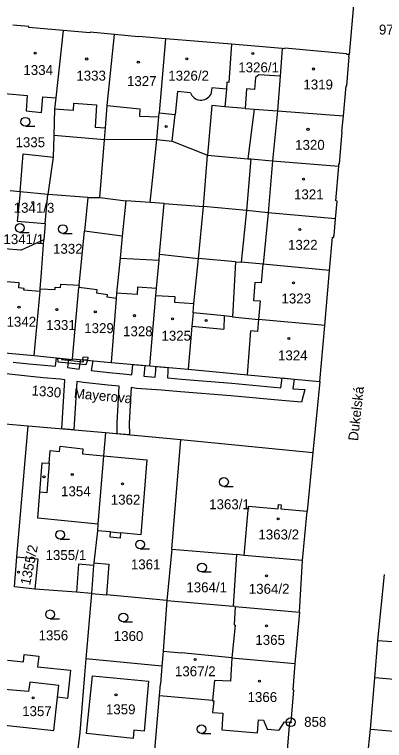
# Model space of a CAD drawing. Extents: x -755819 to -753140, y -1169796 to -1166000.
# Drawn here: x -755658.3 to -755595.1, y -1167255.9 to -1167131.7 of the extents above; entities that cross this region are included whole.
import ezdxf

# ---------------------------------------------------------------- set-up
doc = ezdxf.new("R2010")
doc.units = 0
for name, color, linetype in [('Vrstva 1', 7, 'Continuous'), ('Vrstva 15', 7, 'Continuous'), ('Vrstva 17', 7, 'Continuous'), ('Vrstva 18', 7, 'Continuous'), ('Vrstva 19', 7, 'Continuous'), ('Vrstva 24', 7, 'Continuous'), ('Vrstva 25', 7, 'Continuous'), ('Vrstva 27', 7, 'Continuous'), ('Vrstva 4', 7, 'Continuous')]:
    doc.layers.add(name, color=color, linetype=linetype)

msp = doc.modelspace()

# ---------------------------------------------------------------- linework, layer by layer
at = {"layer": 'Vrstva 1'}
for p, q in [((-755599.58, -1167121.5), (-755601.13, -1167138.5)), ((-755655.89, -1167133.7), (-755658.64, -1167133.5)), ((-755655.88, -1167133.87), (-755655.89, -1167133.7)), ((-755649.99, -1167134.37), (-755655.88, -1167133.87)), ((-755649.99, -1167134.37), (-755651.29, -1167145.94)), ((-755645.38, -1167134.8), (-755649.99, -1167134.37)), ((-755645.38, -1167134.8), (-755645.37, -1167134.67)), ((-755641.26, -1167135.05), (-755645.37, -1167134.67)), ((-755642.46, -1167147.25), (-755641.26, -1167135.05)), ((-755637.14, -1167135.5), (-755641.26, -1167135.05)), ((-755637.11, -1167135.4), (-755637.14, -1167135.5)), ((-755632.52, -1167135.81), (-755637.11, -1167135.4)), ((-755632.52, -1167135.81), (-755633.61, -1167148.47)), ((-755621.22, -1167136.74), (-755632.52, -1167135.81)), ((-755621.22, -1167136.74), (-755621.69, -1167143.27)), ((-755612.55, -1167137.45), (-755621.22, -1167136.74)), ((-755612.55, -1167137.45), (-755612.91, -1167142.2)), ((-755612.15, -1167137.53), (-755612.55, -1167137.45)), ((-755612.09, -1167137.42), (-755612.15, -1167137.53)), ((-755601.56, -1167138.38), (-755612.09, -1167137.42)), ((-755601.5, -1167138.47), (-755601.56, -1167138.38)), ((-755601.52, -1167143.85), (-755601.11, -1167138.91)), ((-755601.13, -1167138.5), (-755601.5, -1167138.47)), ((-755601.19, -1167138.91), (-755601.13, -1167138.5)), ((-755601.11, -1167138.91), (-755601.19, -1167138.91)), ((-755616.57, -1167141.97), (-755617.11, -1167142.44)), ((-755612.91, -1167142.2), (-755616.57, -1167141.97)), ((-755622.01, -1167143.25), (-755622.11, -1167144.44)), ((-755621.69, -1167143.27), (-755622.01, -1167143.25)), ((-755617.11, -1167142.44), (-755617.27, -1167144.47)), ((-755622.11, -1167144.44), (-755622.35, -1167147.43)), ((-755618.64, -1167144.36), (-755618.91, -1167147.71)), ((-755617.27, -1167144.47), (-755618.64, -1167144.36)), ((-755602.09, -1167148.99), (-755601.61, -1167143.84)), ((-755601.61, -1167143.84), (-755601.52, -1167143.85)), ((-755660, -1167145.19), (-755656.18, -1167145.53)), ((-755656.18, -1167145.53), (-755656.36, -1167148.13)), ((-755653.69, -1167148.4), (-755653.46, -1167145.75)), ((-755653.46, -1167145.75), (-755651.29, -1167145.94)), ((-755651.29, -1167145.94), (-755651.5, -1167147.83)), ((-755656.36, -1167148.13), (-755653.69, -1167148.4)), ((-755651.5, -1167147.83), (-755651.63, -1167152.38)), ((-755642.76, -1167151.06), (-755642.46, -1167147.25)), ((-755624.6, -1167147.25), (-755625.34, -1167155.75)), ((-755622.35, -1167147.43), (-755624.6, -1167147.25)), ((-755618.91, -1167147.71), (-755622.35, -1167147.43)), ((-755618.91, -1167147.71), (-755617.34, -1167147.83)), ((-755617.34, -1167147.83), (-755613.35, -1167148.15)), ((-755613.35, -1167148.15), (-755602.09, -1167148.99)), ((-755634.01, -1167153.06), (-755633.68, -1167149.19)), ((-755633.68, -1167149.19), (-755633.61, -1167148.47)), ((-755602.39, -1167151.68), (-755602.09, -1167148.99)), ((-755642.92, -1167153.11), (-755642.76, -1167151.06)), ((-755602.79, -1167157.23), (-755602.29, -1167151.69)), ((-755602.29, -1167151.69), (-755602.39, -1167151.68)), ((-755651.63, -1167152.38), (-755651.74, -1167156.05)), ((-755643.72, -1167162.95), (-755642.92, -1167153.11)), ((-755635.15, -1167163.85), (-755634.01, -1167153.06)), ((-755651.74, -1167156.05), (-755652.64, -1167162.48)), ((-755626.03, -1167164.51), (-755625.34, -1167155.75)), ((-755625.34, -1167155.75), (-755618.46, -1167156.33)), ((-755618.46, -1167156.33), (-755617.91, -1167156.37)), ((-755617.91, -1167156.37), (-755614.21, -1167156.68)), ((-755614.21, -1167156.68), (-755602.87, -1167157.63)), ((-755603.39, -1167163.55), (-755602.87, -1167157.63)), ((-755602.89, -1167157.22), (-755602.79, -1167157.23)), ((-755602.87, -1167157.63), (-755602.89, -1167157.22)), ((-755657.37, -1167162.01), (-755659.1, -1167161.83)), ((-755657.37, -1167162.01), (-755657.86, -1167167)), ((-755652.64, -1167162.48), (-755657.37, -1167162.01)), ((-755653.08, -1167167.43), (-755652.64, -1167162.48)), ((-755651.03, -1167162.55), (-755652.64, -1167162.48)), ((-755645.77, -1167162.95), (-755651.03, -1167162.55)), ((-755645.77, -1167162.95), (-755646.35, -1167168.75)), ((-755645.77, -1167162.95), (-755643.72, -1167162.95)), ((-755643.72, -1167162.95), (-755639.3, -1167163.55)), ((-755639.3, -1167163.55), (-755639.9, -1167169.59)), ((-755635.15, -1167163.85), (-755639.3, -1167163.55)), ((-755632.76, -1167164.02), (-755635.15, -1167163.85)), ((-755633.54, -1167172.67), (-755632.76, -1167164.02)), ((-755632.76, -1167164.02), (-755626.03, -1167164.51)), ((-755603.47, -1167166.61), (-755603.19, -1167163.57)), ((-755603.19, -1167163.57), (-755603.39, -1167163.55)), ((-755626.9, -1167173.38), (-755626.03, -1167164.51)), ((-755618.66, -1167165.19), (-755626.03, -1167164.51)), ((-755614.98, -1167165.57), (-755618.66, -1167165.19)), ((-755603.47, -1167166.61), (-755614.98, -1167165.57)), ((-755603.67, -1167169.46), (-755603.47, -1167166.61)), ((-755657.86, -1167167), (-755653.08, -1167167.43)), ((-755653.08, -1167167.43), (-755653.33, -1167170.24)), ((-755647.27, -1167177.96), (-755646.35, -1167168.75)), ((-755653.33, -1167170.24), (-755657.18, -1167171.99)), ((-755653.69, -1167175.82), (-755653.33, -1167170.24)), ((-755639.9, -1167169.59), (-755640.27, -1167173.33)), ((-755604.45, -1167175.45), (-755603.94, -1167169.78)), ((-755603.94, -1167169.78), (-755603.74, -1167169.8)), ((-755603.74, -1167169.8), (-755603.72, -1167169.46)), ((-755603.67, -1167169.46), (-755603.72, -1167169.46)), ((-755657.18, -1167171.99), (-755660.08, -1167171.77)), ((-755633.61, -1167173.72), (-755633.54, -1167172.67)), ((-755640.27, -1167173.33), (-755640.87, -1167179.33)), ((-755634.03, -1167178.5), (-755633.61, -1167173.72)), ((-755627.66, -1167181.12), (-755626.9, -1167173.38)), ((-755620.53, -1167173.97), (-755626.9, -1167173.38)), ((-755620.53, -1167173.97), (-755619.57, -1167174.05)), ((-755615.79, -1167174.4), (-755619.57, -1167174.05)), ((-755604.45, -1167175.45), (-755615.79, -1167174.4)), ((-755605.29, -1167184.9), (-755604.45, -1167175.45)), ((-755653.93, -1167178.6), (-755653.69, -1167175.82)), ((-755650.45, -1167178.36), (-755650.43, -1167177.8)), ((-755650.43, -1167177.8), (-755647.27, -1167177.96)), ((-755647.27, -1167177.96), (-755647.31, -1167178.36)), ((-755654.97, -1167189.99), (-755653.97, -1167179.08)), ((-755653.97, -1167179.08), (-755653.93, -1167178.6)), ((-755653.93, -1167178.6), (-755651.4, -1167178.74)), ((-755651.4, -1167178.74), (-755651.38, -1167178.29)), ((-755651.38, -1167178.29), (-755650.45, -1167178.36)), ((-755648.43, -1167190.6), (-755647.31, -1167178.36)), ((-755634.14, -1167179.75), (-755634.03, -1167178.5)), ((-755640.96, -1167180.23), (-755641.79, -1167191.18)), ((-755640.87, -1167179.33), (-755640.96, -1167180.23)), ((-755635.21, -1167191.79), (-755634.14, -1167179.75)), ((-755627.8, -1167182.71), (-755627.66, -1167181.12)), ((-755627.8, -1167182.71), (-755628, -1167184.97)), ((-755622.46, -1167183.24), (-755627.8, -1167182.71)), ((-755621.06, -1167183.4), (-755622.46, -1167183.24)), ((-755621.06, -1167183.4), (-755616.63, -1167183.83)), ((-755605.29, -1167184.9), (-755616.63, -1167183.83)), ((-755628, -1167184.97), (-755628.64, -1167192.36)), ((-755606.15, -1167194.45), (-755605.29, -1167184.9)), ((-755661.8, -1167189.39), (-755654.97, -1167189.99)), ((-755654.97, -1167189.99), (-755648.44, -1167190.72)), ((-755648.44, -1167190.72), (-755648.43, -1167190.6)), ((-755648.43, -1167190.6), (-755641.79, -1167191.18)), ((-755641.79, -1167191.18), (-755635.21, -1167191.79)), ((-755635.21, -1167191.79), (-755628.64, -1167192.36)), ((-755628.64, -1167192.36), (-755618.49, -1167193.3)), ((-755618.49, -1167193.3), (-755606.15, -1167194.45)), ((-755606.15, -1167194.45), (-755607.35, -1167206.6)), ((-755682.38, -1167199.68), (-755655.99, -1167202.06)), ((-755657.92, -1167224.47), (-755655.99, -1167202.06)), ((-755655.99, -1167202.06), (-755642.79, -1167203.2)), ((-755642.79, -1167203.2), (-755643.13, -1167207.18)), ((-755642.79, -1167203.2), (-755629.91, -1167204.41)), ((-755631.41, -1167223.14), (-755629.91, -1167204.41)), ((-755629.91, -1167204.41), (-755607.35, -1167206.6)), ((-755652.43, -1167208.44), (-755652.26, -1167206.28)), ((-755652.26, -1167206.28), (-755650.63, -1167206.44)), ((-755650.63, -1167206.44), (-755650.52, -1167205.53)), ((-755650.52, -1167205.53), (-755646.64, -1167205.97)), ((-755646.64, -1167205.97), (-755646.68, -1167206.84)), ((-755607.35, -1167206.6), (-755608.29, -1167216.66)), ((-755646.68, -1167206.84), (-755643.13, -1167207.18)), ((-755643.13, -1167207.18), (-755644.06, -1167218.85)), ((-755643.13, -1167207.18), (-755635.68, -1167207.85)), ((-755635.68, -1167207.85), (-755636.71, -1167220.67)), ((-755654, -1167213.41), (-755653.6, -1167208.35)), ((-755653.6, -1167208.35), (-755652.43, -1167208.44)), ((-755654.35, -1167217.87), (-755654, -1167213.41)), ((-755619.05, -1167224.21), (-755618.32, -1167215.8)), ((-755618.32, -1167215.8), (-755613.26, -1167216.23)), ((-755613.26, -1167216.23), (-755613.2, -1167215.51)), ((-755613.2, -1167215.51), (-755612.75, -1167215.55)), ((-755612.75, -1167215.55), (-755612.81, -1167216.27)), ((-755612.81, -1167216.27), (-755608.29, -1167216.66)), ((-755609.08, -1167225.08), (-755608.29, -1167216.66)), ((-755644.06, -1167218.85), (-755654.35, -1167217.87)), ((-755644.06, -1167218.85), (-755644.15, -1167220)), ((-755644.15, -1167220), (-755644.79, -1167225.47)), ((-755641.89, -1167220.21), (-755644.15, -1167220)), ((-755641.97, -1167221.07), (-755641.89, -1167220.21)), ((-755640.27, -1167221.25), (-755641.97, -1167221.07)), ((-755640.19, -1167220.36), (-755640.27, -1167221.25)), ((-755636.71, -1167220.67), (-755640.19, -1167220.36)), ((-755631.41, -1167223.14), (-755632.3, -1167231.93)), ((-755631.41, -1167223.14), (-755620.4, -1167224.09)), ((-755658.36, -1167229.6), (-755657.92, -1167224.47)), ((-755657.92, -1167224.47), (-755654.34, -1167224.78)), ((-755654.34, -1167224.78), (-755654.83, -1167229.97)), ((-755620.4, -1167224.09), (-755620.94, -1167232.93)), ((-755619.05, -1167224.21), (-755620.4, -1167224.09)), ((-755609.08, -1167225.08), (-755619.05, -1167224.21)), ((-755609.59, -1167233.92), (-755609.08, -1167225.08)), ((-755644.83, -1167225.92), (-755645.15, -1167230.73)), ((-755644.79, -1167225.47), (-755644.83, -1167225.92)), ((-755596.22, -1167238.78), (-755595.07, -1167227.47)), ((-755654.83, -1167229.97), (-755658.36, -1167229.6)), ((-755647.75, -1167230.51), (-755654.83, -1167229.97)), ((-755645.15, -1167230.73), (-755647.75, -1167230.51)), ((-755645.15, -1167230.73), (-755646.11, -1167241.89)), ((-755645.15, -1167230.73), (-755642.63, -1167230.99)), ((-755632.3, -1167231.93), (-755642.63, -1167230.99)), ((-755632.3, -1167231.93), (-755632.93, -1167240.58)), ((-755632.3, -1167231.93), (-755620.94, -1167232.93)), ((-755620.62, -1167232.95), (-755620.94, -1167232.93)), ((-755620.62, -1167232.95), (-755609.59, -1167233.92)), ((-755609.59, -1167233.92), (-755610.4, -1167242.7)), ((-755596.7, -1167245.18), (-755596.22, -1167238.78)), ((-755596.22, -1167238.78), (-755586.81, -1167239.46)), ((-755656.8, -1167242.45), (-755656.66, -1167241.19)), ((-755656.66, -1167241.19), (-755654.19, -1167241.45)), ((-755632.93, -1167240.58), (-755633.14, -1167243.18)), ((-755632.93, -1167240.58), (-755629.76, -1167240.9)), ((-755621.2, -1167241.75), (-755629.76, -1167240.9)), ((-755659.54, -1167242.15), (-755656.8, -1167242.45)), ((-755654.19, -1167241.45), (-755654.39, -1167243.28)), ((-755646.11, -1167241.89), (-755646.35, -1167244.68)), ((-755633.14, -1167243.18), (-755646.11, -1167241.89)), ((-755621.2, -1167241.75), (-755621.4, -1167245.76)), ((-755621.2, -1167241.75), (-755610.4, -1167242.7)), ((-755654.39, -1167243.28), (-755648.77, -1167243.88)), ((-755648.77, -1167243.88), (-755649.28, -1167248.68)), ((-755633.14, -1167243.18), (-755633.39, -1167246.27)), ((-755610.4, -1167242.7), (-755610.76, -1167247.24)), ((-755646.35, -1167244.68), (-755647.19, -1167254.5)), ((-755633.56, -1167248.22), (-755633.39, -1167246.27)), ((-755624.11, -1167245.65), (-755624.45, -1167249.01)), ((-755621.4, -1167245.76), (-755624.11, -1167245.65)), ((-755597.48, -1167253.97), (-755596.7, -1167245.18)), ((-755585.62, -1167246.17), (-755596.7, -1167245.18)), ((-755610.61, -1167247.25), (-755611.11, -1167252.77)), ((-755610.76, -1167247.24), (-755610.61, -1167247.25)), ((-755651.6, -1167254.18), (-755650.99, -1167248.5)), ((-755649.28, -1167248.68), (-755650.99, -1167248.5)), ((-755634.52, -1167259.44), (-755633.56, -1167248.22)), ((-755633.56, -1167248.22), (-755624.45, -1167249.01)), ((-755624.45, -1167249.01), (-755624.46, -1167249.12)), ((-755624.46, -1167249.12), (-755624.24, -1167249.12)), ((-755624.24, -1167249.12), (-755624.46, -1167251.12)), ((-755624.46, -1167251.12), (-755622.7, -1167251.19)), ((-755622.7, -1167251.19), (-755622.91, -1167254.04)), ((-755616.81, -1167254.58), (-755616.62, -1167252.36)), ((-755616.62, -1167252.36), (-755615.75, -1167252.42)), ((-755615.75, -1167252.42), (-755615.13, -1167253.96)), ((-755660.54, -1167253.22), (-755651.6, -1167254.18)), ((-755612.25, -1167252.68), (-755613.13, -1167254.11)), ((-755612.25, -1167252.68), (-755611.24, -1167252.76)), ((-755612.05, -1167261.68), (-755611.24, -1167252.76)), ((-755611.11, -1167252.77), (-755611.24, -1167252.76)), ((-755647.19, -1167254.5), (-755647.61, -1167258.25)), ((-755622.91, -1167254.04), (-755616.81, -1167254.58)), ((-755615.13, -1167253.96), (-755613.13, -1167254.11)), ((-755598.35, -1167262.92), (-755597.48, -1167253.97)), ((-755597.48, -1167253.97), (-755589.12, -1167254.7))]:
    msp.add_line(p, q, dxfattribs=at)
at = {"layer": 'Vrstva 24'}
for radius in [0.75, 0.1]:
    msp.add_circle((-755611.11, -1167252.77), radius, dxfattribs=at)
at = {"layer": 'Vrstva 25'}
for p, q in [((-755656.48, -1167150.75), (-755654.88, -1167150.75)), ((-755657.41, -1167168.93), (-755655.81, -1167168.93)), ((-755650.07, -1167169.12), (-755648.47, -1167169.12)), ((-755622.52, -1167212.4), (-755620.92, -1167212.4)), ((-755650.53, -1167221.43), (-755648.93, -1167221.43)), ((-755636.86, -1167223.11), (-755635.26, -1167223.11)), ((-755626.28, -1167227.05), (-755624.68, -1167227.05)), ((-755652.25, -1167235.06), (-755650.65, -1167235.06)), ((-755639.73, -1167235.59), (-755638.13, -1167235.59)), ((-755626.36, -1167254.71), (-755624.76, -1167254.71))]:
    msp.add_line(p, q, dxfattribs=at)
for centre, radius in [((-755654.8, -1167138.25), 0.175), ((-755617.6, -1167138.33), 0.175), ((-755645.99, -1167139.27), 0.175), ((-755628.87, -1167139.22), 0.175), ((-755637.16, -1167139.82), 0.175), ((-755607.2, -1167140.98), 0.175), ((-755656.48, -1167150), 0.75), ((-755632.4, -1167150.82), 0.175), ((-755608.15, -1167151.3), 0.175), ((-755608.91, -1167159.85), 0.175), ((-755655.21, -1167163.81), 0.175), ((-755657.41, -1167168.18), 0.75), ((-755650.07, -1167168.37), 0.75), ((-755609.56, -1167168.46), 0.175), ((-755610.62, -1167177.59), 0.175), ((-755657.56, -1167181.72), 0.175), ((-755651.11, -1167182.16), 0.175), ((-755644.52, -1167182.55), 0.175), ((-755637.82, -1167183.19), 0.175), ((-755631.31, -1167183.74), 0.175), ((-755625.55, -1167184.03), 0.175), ((-755611.44, -1167187.1), 0.175), ((-755648.45, -1167210.39), 0.175), ((-755653.29, -1167210.76), 0.175), ((-755622.52, -1167211.65), 0.75), ((-755639.86, -1167211.96), 0.175), ((-755613.26, -1167217.97), 0.175), ((-755650.53, -1167220.68), 0.75), ((-755636.86, -1167222.36), 0.75), ((-755626.28, -1167226.3), 0.75), ((-755657.64, -1167227.1), 0.175), ((-755615.26, -1167227.71), 0.175), ((-755652.25, -1167234.31), 0.75), ((-755639.73, -1167234.84), 0.75), ((-755615.26, -1167236.28), 0.175), ((-755627.46, -1167242.05), 0.175), ((-755616.43, -1167245.74), 0.175), ((-755655.13, -1167248.59), 0.175), ((-755640.98, -1167248.09), 0.175), ((-755626.36, -1167253.96), 0.75)]:
    msp.add_circle(centre, radius, dxfattribs=at)
at = {"layer": 'Vrstva 27'}
for p, q in [((-755651.3, -1167191.82), (-755651.16, -1167190.42)), ((-755651.16, -1167190.42), (-755649.11, -1167190.65)), ((-755650.88, -1167191.14), (-755650.93, -1167190.44)), ((-755650.93, -1167190.44), (-755650.13, -1167190.53)), ((-755646.66, -1167190.75), (-755646.62, -1167190.26)), ((-755646.62, -1167190.26), (-755645.82, -1167190.32)), ((-755645.82, -1167190.32), (-755645.86, -1167190.82)), ((-755658.57, -1167191.13), (-755655.9, -1167191.43)), ((-755655.9, -1167191.43), (-755653.24, -1167191.65)), ((-755653.24, -1167191.65), (-755651.3, -1167191.82)), ((-755646.16, -1167191.62), (-755650.88, -1167191.14)), ((-755650.13, -1167190.53), (-755650.32, -1167190.7)), ((-755650.32, -1167190.7), (-755646.56, -1167191.08)), ((-755649.11, -1167190.65), (-755649.25, -1167192.05)), ((-755647.25, -1167192.34), (-755647.01, -1167190.72)), ((-755647.01, -1167190.72), (-755644.96, -1167190.9)), ((-755646.56, -1167191.08), (-755646.66, -1167190.75)), ((-755645.86, -1167190.82), (-755646.66, -1167190.75)), ((-755646.66, -1167190.75), (-755645.86, -1167190.82)), ((-755645.86, -1167190.82), (-755646.16, -1167191.62)), ((-755644.96, -1167190.9), (-755645.21, -1167192.6)), ((-755638.29, -1167193.32), (-755638.1, -1167191.52)), ((-755638.1, -1167191.52), (-755636.05, -1167191.71)), ((-755636.05, -1167191.71), (-755636.24, -1167193.56)), ((-755649.25, -1167192.05), (-755648.48, -1167192.16)), ((-755648.48, -1167192.16), (-755647.25, -1167192.34)), ((-755645.21, -1167192.6), (-755642.16, -1167192.92)), ((-755642.16, -1167192.92), (-755639.2, -1167193.18)), ((-755634.26, -1167193.7), (-755634.15, -1167192.58)), ((-755634.15, -1167192.58), (-755634.15, -1167191.88)), ((-755634.15, -1167191.88), (-755632.09, -1167192.06)), ((-755632.09, -1167192.68), (-755632.2, -1167193.85)), ((-755632.09, -1167192.06), (-755632.09, -1167192.68)), ((-755656.12, -1167193.57), (-755659.78, -1167193.16)), ((-755653.42, -1167193.81), (-755656.12, -1167193.57)), ((-755650.5, -1167194.05), (-755653.42, -1167193.81)), ((-755649.73, -1167194.16), (-755650.5, -1167194.05)), ((-755650.25, -1167202.56), (-755649.73, -1167194.16)), ((-755639.2, -1167193.18), (-755638.29, -1167193.32)), ((-755636.24, -1167193.56), (-755634.26, -1167193.7)), ((-755632.2, -1167193.85), (-755629.79, -1167194.04)), ((-755629.79, -1167194.04), (-755621.15, -1167194.74)), ((-755612.8, -1167195.53), (-755612.59, -1167193.85)), ((-755612.59, -1167193.85), (-755610.54, -1167194.04)), ((-755610.54, -1167194.04), (-755610.75, -1167195.7)), ((-755647.68, -1167194.46), (-755648.19, -1167202.73)), ((-755646.53, -1167194.63), (-755647.68, -1167194.46)), ((-755642.36, -1167195.08), (-755646.53, -1167194.63)), ((-755640.42, -1167195.24), (-755642.36, -1167195.08)), ((-755640.8, -1167201.52), (-755640.42, -1167195.24)), ((-755621.15, -1167194.74), (-755612.8, -1167195.53)), ((-755638.37, -1167195.5), (-755638.74, -1167201.56)), ((-755637.5, -1167195.63), (-755638.37, -1167195.5)), ((-755633.19, -1167195.94), (-755637.5, -1167195.63)), ((-755629.97, -1167196.2), (-755633.19, -1167195.94)), ((-755621.33, -1167196.9), (-755629.97, -1167196.2)), ((-755610.75, -1167195.7), (-755608.67, -1167195.84)), ((-755608.67, -1167195.84), (-755609.25, -1167197.97)), ((-755612, -1167197.78), (-755621.33, -1167196.9)), ((-755609.25, -1167197.97), (-755612, -1167197.78)), ((-755640.75, -1167203.39), (-755640.8, -1167201.52)), ((-755638.74, -1167201.56), (-755638.69, -1167203.59)), ((-755648.19, -1167202.73), (-755650.25, -1167202.56)), ((-755638.69, -1167203.59), (-755640.75, -1167203.39))]:
    msp.add_line(p, q, dxfattribs=at)
at = {"layer": 'Vrstva 4'}
for p, q in [((-755612.91, -1167142.2), (-755613.35, -1167148.15)), ((-755624.57, -1167144.18), (-755624.75, -1167145.34)), ((-755622.11, -1167144.44), (-755624.57, -1167144.18)), ((-755630.46, -1167144.83), (-755630.88, -1167148.75)), ((-755628.26, -1167145.06), (-755630.46, -1167144.83)), ((-755648.22, -1167146.82), (-755648.31, -1167148.07)), ((-755648.22, -1167146.82), (-755644.32, -1167147.11)), ((-755648.31, -1167148.07), (-755651.5, -1167147.83)), ((-755644.32, -1167147.11), (-755644.53, -1167150.93)), ((-755642.46, -1167147.25), (-755636.9, -1167147.77)), ((-755636.9, -1167147.77), (-755636.98, -1167149.05)), ((-755617.34, -1167147.83), (-755618.46, -1167156.33)), ((-755613.35, -1167148.15), (-755614.21, -1167156.68)), ((-755636.98, -1167149.05), (-755633.68, -1167149.19)), ((-755633.61, -1167148.47), (-755630.88, -1167148.75)), ((-755631.37, -1167153.34), (-755630.88, -1167148.75)), ((-755644.53, -1167150.93), (-755642.76, -1167151.06)), ((-755642.92, -1167153.11), (-755651.63, -1167152.38)), ((-755634.01, -1167153.06), (-755642.92, -1167153.11)), ((-755634.01, -1167153.06), (-755631.37, -1167153.34)), ((-755631.37, -1167153.34), (-755625.34, -1167155.75)), ((-755657.37, -1167162.01), (-755656.84, -1167155.52)), ((-755656.84, -1167155.52), (-755652.2, -1167156.01)), ((-755652.2, -1167156.01), (-755651.74, -1167156.05)), ((-755617.91, -1167156.37), (-755618.66, -1167165.19)), ((-755614.21, -1167156.68), (-755614.98, -1167165.57)), ((-755618.66, -1167165.19), (-755619.57, -1167174.05)), ((-755614.98, -1167165.57), (-755615.79, -1167174.4)), ((-755639.9, -1167169.59), (-755646.35, -1167168.75)), ((-755633.54, -1167172.67), (-755626.9, -1167173.38)), ((-755640.27, -1167173.33), (-755633.61, -1167173.72)), ((-755620.53, -1167173.97), (-755621.06, -1167183.4)), ((-755616.08, -1167177.59), (-755615.79, -1167174.4)), ((-755657.54, -1167177.59), (-755660.51, -1167177.36)), ((-755657.6, -1167178.44), (-755657.54, -1167177.59)), ((-755617.22, -1167177.49), (-755617.49, -1167180.57)), ((-755616.08, -1167177.59), (-755617.22, -1167177.49)), ((-755656.7, -1167178.52), (-755657.6, -1167178.44)), ((-755656.72, -1167178.82), (-755656.7, -1167178.52)), ((-755653.97, -1167179.08), (-755656.72, -1167178.82)), ((-755644.19, -1167178.79), (-755647.31, -1167178.36)), ((-755644.27, -1167179.35), (-755644.19, -1167178.79)), ((-755637.3, -1167178.28), (-755637.38, -1167179.56)), ((-755637.3, -1167178.28), (-755634.03, -1167178.5)), ((-755642.44, -1167179.61), (-755644.27, -1167179.35)), ((-755642.49, -1167180.02), (-755642.44, -1167179.61)), ((-755640.96, -1167180.23), (-755642.49, -1167180.02)), ((-755637.38, -1167179.56), (-755640.87, -1167179.33)), ((-755634.14, -1167179.75), (-755630.89, -1167179.89)), ((-755630.89, -1167179.89), (-755630.95, -1167180.89)), ((-755630.95, -1167180.89), (-755627.66, -1167181.12)), ((-755617.49, -1167180.57), (-755616.35, -1167180.67)), ((-755616.35, -1167180.67), (-755616.63, -1167183.83)), ((-755622.46, -1167183.24), (-755622.53, -1167185.5)), ((-755616.63, -1167183.83), (-755616.79, -1167185.88)), ((-755628, -1167184.97), (-755622.53, -1167185.5)), ((-755618.49, -1167193.3), (-755617.9, -1167185.79)), ((-755616.79, -1167185.88), (-755617.9, -1167185.79)), ((-755652.43, -1167208.44), (-755652.78, -1167213.5)), ((-755652.78, -1167213.5), (-755654, -1167213.41)), ((-755641.89, -1167220.21), (-755640.19, -1167220.36)), ((-755647.41, -1167225.69), (-755647.75, -1167230.51)), ((-755644.83, -1167225.92), (-755647.41, -1167225.69)), ((-755644.79, -1167225.47), (-755642.18, -1167225.71)), ((-755642.18, -1167225.71), (-755642.63, -1167230.99)), ((-755620.62, -1167232.95), (-755620.8, -1167236.09)), ((-755620.59, -1167236.17), (-755621.2, -1167241.75)), ((-755620.8, -1167236.09), (-755620.59, -1167236.17)), ((-755646, -1167254.72), (-755644.97, -1167244.8)), ((-755644.97, -1167244.8), (-755635.4, -1167245.75)), ((-755655.73, -1167245.91), (-755655.94, -1167247.5)), ((-755650.77, -1167246.5), (-755655.73, -1167245.91)), ((-755635.4, -1167245.75), (-755636.19, -1167254.29)), ((-755655.94, -1167247.5), (-755660.02, -1167247.16)), ((-755650.99, -1167248.5), (-755650.77, -1167246.5)), ((-755638.07, -1167255.56), (-755646, -1167254.72)), ((-755637.93, -1167254.12), (-755638.07, -1167255.56)), ((-755636.19, -1167254.29), (-755637.93, -1167254.12))]:
    msp.add_line(p, q, dxfattribs=at)
msp.add_arc((-755626.44, -1167144.34), 1.96, 201.6109, 329.2672, dxfattribs=at)

# ---------------------------------------------------------------- texts
at = {"layer": 'Vrstva 15'}
for s, rotation, p in [('Dukelská', 83.7091, (-755599.6, -1167204.69)), ('Mayerova', 354.6036, (-755648.24, -1167197.28))]:
    msp.add_text(s, height=1.7, rotation=rotation, dxfattribs=at).set_placement(p)
at = {"layer": 'Vrstva 17'}
msp.add_text('858', height=1.7, dxfattribs=at).set_placement((-755608.81, -1167253.55))
at = {"layer": 'Vrstva 18'}
for s, p in [('979/1', (-755596.02, -1167135.08)), ('1335', (-755658.16, -1167154.36)), ('1341/1', (-755660.22, -1167170.95)), ('1332', (-755651.75, -1167172.6)), ('1363/1', (-755625.05, -1167216.31)), ('1355/1', (-755653.02, -1167225.01)), ('1361', (-755638.43, -1167226.61)), ('1364/1', (-755628.95, -1167230.53)), ('1356', (-755654.21, -1167238.75)), ('1360', (-755641.36, -1167238.87))]:
    msp.add_text(s, height=1.7, dxfattribs=at).set_placement(p)
msp.add_text('1330', height=1.7, rotation=355.5203, dxfattribs=at).set_placement((-755655.46, -1167196.83))
at = {"layer": 'Vrstva 19'}
for s, p in [('1334', (-755656.81, -1167142)), ('1326/1', (-755620.07, -1167141.55)), ('1333', (-755647.76, -1167142.96)), ('1326/2', (-755632.04, -1167142.97)), ('1327', (-755639.1, -1167143.9)), ('1319', (-755608.94, -1167144.48)), ('1320', (-755610.35, -1167154.81)), ('1321', (-755610.54, -1167163.28)), ('1341/3', (-755658.47, -1167165.58)), ('1322', (-755611.57, -1167171.92)), ('1323', (-755612.69, -1167181.1)), ('1342', (-755659.69, -1167185.08)), ('1331', (-755652.92, -1167185.63)), ('1329', (-755646.41, -1167186.18)), ('1328', (-755639.77, -1167186.71)), ('1325', (-755633.21, -1167187.48)), ('1324', (-755613.28, -1167190.84)), ('1354', (-755650.37, -1167214.09)), ('1362', (-755641.87, -1167215.52)), ('1363/2', (-755616.63, -1167221.49)), ('1364/2', (-755618.27, -1167230.79)), ('1365', (-755617.15, -1167239.53)), ('1367/2', (-755630.9, -1167244.89)), ('1366', (-755618.48, -1167249.31)), ('1357', (-755657.02, -1167251.72)), ('1359', (-755642.7, -1167251.41))]:
    msp.add_text(s, height=1.7, dxfattribs=at).set_placement(p)
msp.add_text('1355/2', height=1.7, rotation=78.6671, dxfattribs=at).set_placement((-755655.68, -1167229.42))

doc.saveas('drawing.dxf')
